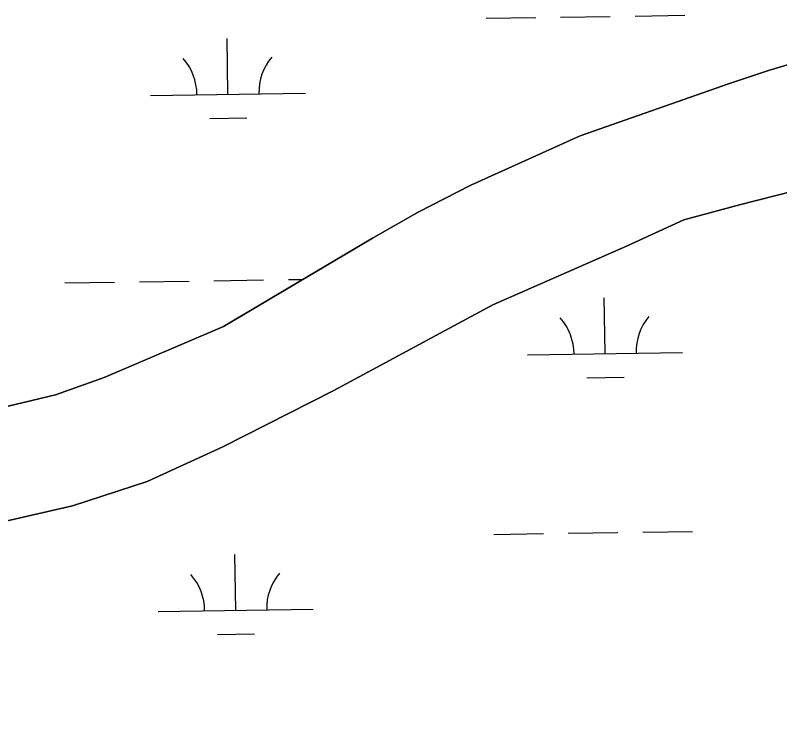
# Model space of a CAD drawing. Extents: x 3807117 to 3845308, y 337856 to 363736.
# Drawn here: x 3833950.6 to 3834443.2, y 354452.4 to 354902.5 of the extents above; entities that cross this region are included whole.
import ezdxf

# ---------------------------------------------------------------- set-up
doc = ezdxf.new("R2010")
doc.units = 0
doc.layers.add('V-TOPO-SHOR', color=7, linetype='Continuous')
doc.layers.add('V-WETL-SWMP', color=7, linetype='Continuous')

msp = doc.modelspace()

# ---------------------------------------------------------------- linework, layer by layer
at = {"layer": 'V-TOPO-SHOR'}
for points in [[(3833220.9, 354459.64), (3833246.02, 354476.87), (3833265.02, 354488.23), (3833322.83, 354510.36), (3833392.05, 354533.79), (3833519.76, 354572.08), (3833678.71, 354610.04), (3833774.59, 354628.86), (3833796.92, 354631.45), (3833821.87, 354633.05), (3833855.14, 354634.85), (3833878.49, 354638.5), (3833935.01, 354648.11), (3833976.43, 354657.9), (3834007.94, 354669.02), (3834084.75, 354701.99), (3834180.81, 354758.83), (3834210.1, 354775.63), (3834244.07, 354793.05), (3834314.66, 354824.84), (3834410.21, 354858.24), (3834436.56, 354867.17), (3834461.38, 354874.5)], [(3834486.43, 354797.91), (3834417.18, 354780.31), (3834381.48, 354770.66), (3834344.38, 354753.68), (3834258.31, 354715.81), (3834155.45, 354660.39), (3834084.43, 354624.42), (3834035.48, 354601.97), (3833987.42, 354586.31), (3833923.72, 354571.85), (3833885.87, 354565.27), (3833850.52, 354562.91), (3833798.59, 354557.57), (3833744.07, 354551.65), (3833687.53, 354542.56), (3833607.26, 354524.09), (3833513.1, 354498.53), (3833387.33, 354466.53), (3833303.62, 354439.13), (3833278.41, 354425.55), (3833249.83, 354400.43), (3833232.15, 354376.61), (3833212.13, 354341.28)]]:
    msp.add_lwpolyline(points, dxfattribs=at)
at = {"layer": 'V-WETL-SWMP'}
for p, q in [((3834253.97, 354900.61), (3834285.97, 354901.09)), ((3834301.97, 354901.33), (3834333.96, 354901.8)), ((3834349.96, 354902.04), (3834381.96, 354902.52)), ((3834087.62, 354851.68), (3834087.08, 354887.67)), ((3834037.63, 354850.93), (3834137.62, 354852.43)), ((3834075.86, 354836.07), (3834099.85, 354836.43)), ((3833982.59, 354730.02), (3834014.59, 354730.5)), ((3834030.58, 354730.74), (3834062.58, 354731.22)), ((3834078.58, 354731.46), (3834110.58, 354731.94)), ((3834126.57, 354732.18), (3834136.01, 354732.32)), ((3834330.63, 354684.49), (3834330.09, 354720.48)), ((3834280.63, 354683.74), (3834380.62, 354685.24)), ((3834318.86, 354668.88), (3834342.86, 354669.24)), ((3834258.96, 354567.97), (3834290.95, 354568.45)), ((3834306.95, 354568.69), (3834338.95, 354569.17)), ((3834354.95, 354569.41), (3834386.94, 354569.89)), ((3834092.61, 354519.04), (3834092.07, 354555.04)), ((3834042.61, 354518.29), (3834142.6, 354519.79)), ((3834080.84, 354503.43), (3834104.84, 354503.79))]:
    msp.add_line(p, q, dxfattribs=at)
for points in [[(3834461.38, 354874.5), (3834436.56, 354867.17), (3834410.21, 354858.24), (3834314.66, 354824.85), (3834244.07, 354793.05), (3834210.1, 354775.63), (3834180.81, 354758.83), (3834084.75, 354701.99), (3834007.94, 354669.02), (3833976.43, 354657.9), (3833935.01, 354648.11), (3833878.49, 354638.5), (3833855.14, 354634.85), (3833821.87, 354633.06), (3833796.92, 354631.45), (3833774.59, 354628.86), (3833678.71, 354610.04), (3833519.76, 354572.08), (3833392.05, 354533.79), (3833322.83, 354510.36), (3833265.02, 354488.23), (3833246.02, 354476.87), (3833220.9, 354459.64)], [(3833212.13, 354341.28), (3833232.15, 354376.61), (3833249.83, 354400.43), (3833278.42, 354425.54), (3833303.62, 354439.13), (3833387.33, 354466.53), (3833513.1, 354498.53), (3833607.26, 354524.09), (3833687.53, 354542.56), (3833744.07, 354551.65), (3833798.59, 354557.57), (3833850.53, 354562.91), (3833885.87, 354565.27), (3833923.72, 354571.85), (3833987.42, 354586.31), (3834035.48, 354601.97), (3834084.43, 354624.42), (3834155.45, 354660.39), (3834258.31, 354715.81), (3834344.39, 354753.68), (3834381.48, 354770.66), (3834417.18, 354780.32), (3834486.43, 354797.91)]]:
    msp.add_lwpolyline(points, dxfattribs=at)
for centre, start, end in [((3834032.38, 354851.33), 0.0865, 41.6302), ((3834142.85, 354852.98), 140.0865, 181.6302), ((3834275.38, 354684.13), 0.0865, 41.6302), ((3834385.86, 354685.79), 140.0865, 181.6302), ((3834037.36, 354518.69), 0.0865, 41.6302), ((3834147.84, 354520.34), 140.0865, 181.6302)]:
    msp.add_arc(centre, 35.25, start, end, dxfattribs=at)

doc.saveas('drawing.dxf')
